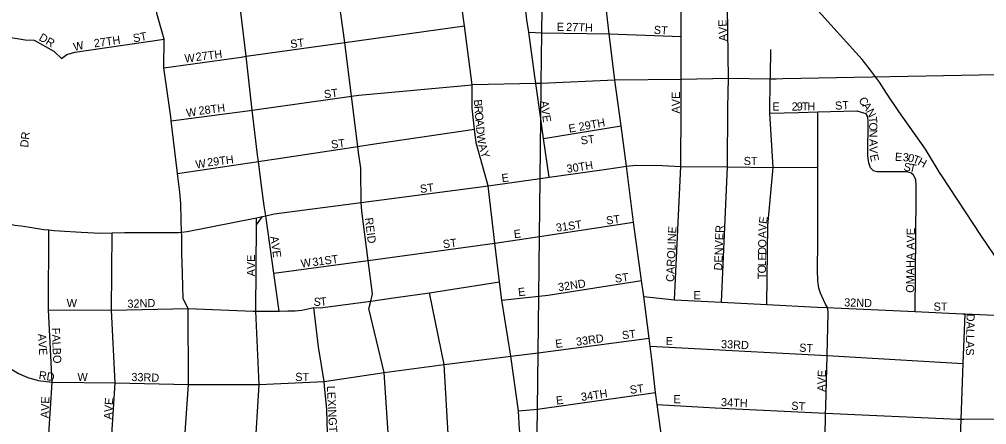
# Model space of a CAD drawing. Extents: x 1857828 to 2277390, y 930619 to 1324581.
# Drawn here: x 2057609 to 2063550, y 1253131 to 1255617 of the extents above; entities that cross this region are included whole.
import ezdxf

# ---------------------------------------------------------------- set-up
doc = ezdxf.new("R2010")
doc.units = 0
for name, color, linetype in [('GM_X_City_Street', 7, 'Continuous'), ('GM_X_City_Street_Text', 7, 'Continuous'), ('GM_X_Rail_Line', 7, 'Continuous'), ('GM_X_State_Route', 7, 'Continuous'), ('GM_X_Township', 7, 'Continuous')]:
    doc.layers.add(name, color=color, linetype=linetype)

msp = doc.modelspace()

# ---------------------------------------------------------------- linework, layer by layer
at = {"layer": 'GM_X_City_Street'}
for points in [[(2058539, 1255019.9), (2058496.6, 1255319.4), (2058499.1, 1255494.6), (2058454.1, 1255652.4), (2058432.3, 1255843.4), (2058399.7, 1256128.6), (2058389.9, 1256207.9), (2058368.7, 1256379.9), (2058341.3, 1256585.1), (2058331.7, 1256657.3), (2058318.1, 1256749.8), (2058286.5, 1256961.5), (2058279.1, 1257011.1), (2058234.2, 1257335.2), (2058224.6, 1257405.1), (2058190.3, 1257657.4), (2058099.8, 1258323.5), (2058024.2, 1258880.5)], [(2059757.7, 1253849.1), (2059767.8, 1253889.4), (2059778.7, 1253933.4), (2059751.9, 1254138.8), (2059712.6, 1254439.9), (2059709.1, 1254494.4), (2059708.9, 1254498.2), (2059709.1, 1254550.5), (2059707.4, 1254632.8), (2059705.8, 1254705.1), (2059692.1, 1254799.6), (2059687.4, 1254837.8), (2059649.5, 1255145), (2059608.7, 1255475.2), (2059561, 1255814.5), (2059513.4, 1256153.2), (2059495.7, 1256279.1), (2059434, 1256732.5), (2059381.7, 1257115.6), (2059381, 1257121.4), (2059321.9, 1257478.7)], [(2061266.7, 1255243.4), (2061231, 1255528.4), (2061207.8, 1255740.5), (2061195.1, 1255835.2), (2061186.9, 1255904.6), (2061176.5, 1255959.3), (2061145.3, 1256064.7), (2061109, 1256175.1), (2060982.5, 1256583), (2060901.3, 1256849.5), (2060871, 1256950.4), (2060855, 1256991.8), (2060850.6, 1257005.7)], [(2060862.8, 1254648.5), (2060829.2, 1254885.7), (2060812.2, 1255006.4), (2060781.5, 1255222.9), (2060775.4, 1255266.2), (2060737.6, 1255537.7), (2060727, 1255613.6), (2060701.1, 1255837.6), (2060696.8, 1255874.6), (2060656.4, 1256169.7), (2060616.2, 1256454.9), (2060561.9, 1256885.2)], [(2059205.7, 1253826.9), (2059172.5, 1254060.4), (2059122.4, 1254412.4), (2059113.9, 1254472.4), (2059094.2, 1254612.8), (2059077.2, 1254746.1), (2059072.2, 1254785.3), (2059040.1, 1255060.6), (2059001.8, 1255390.2), (2058962.4, 1255728.3), (2058940.9, 1255912.9), (2058922.3, 1256072.7), (2058898.4, 1256277.4), (2058854.5, 1256654.3)], [(2061632.3, 1253896.5), (2061671.9, 1254714.8), (2061674.2, 1255073.2), (2061674.6, 1255247.1), (2061674.4, 1255512.2), (2061675.7, 1255822.1), (2061683.2, 1256157.9), (2061685.3, 1256244.1)], [(2061922.6, 1253882), (2061959.7, 1254712.9), (2061960.3, 1255076.5), (2061964.5, 1255253.3), (2061953.4, 1256132.7)], [(2056790.2, 1255841.2), (2056794.2, 1255772.9), (2056804.3, 1255728.7), (2056826.4, 1255676.5), (2056850.5, 1255622.3), (2056878.6, 1255584.1), (2056920.7, 1255547.9), (2056970.8, 1255523.8), (2057047, 1255509.7), (2057105.8, 1255503.8), (2057127.2, 1255501.6), (2057263.5, 1255501.5), (2057377.7, 1255503.5), (2057477.9, 1255505.4), (2057542.1, 1255507.4), (2057584.2, 1255501.3), (2057644.3, 1255491.2), (2057701.2, 1255489.6), (2057820.2, 1255421), (2057867.5, 1255377.4)], [(2058971.3, 1255385.9), (2058971.3, 1255385.9), (2059001.8, 1255390.2), (2059608.7, 1255475.2), (2060342.6, 1255578.1)], [(2060737.6, 1255537.7), (2060818.4, 1255535.3), (2061231, 1255528.4), (2061674.4, 1255512.2)], [(2057867.5, 1255377.4), (2057901.2, 1255400.5), (2057949.5, 1255415.2), (2058033.8, 1255428.2), (2058499.1, 1255494.6)], [(2062221.8, 1255264.7), (2062221.9, 1255269.8), (2062224.5, 1255431.9)], [(2058496.6, 1255319.4), (2058971.3, 1255385.9)], [(2061602.9, 1252413.6), (2061617.9, 1252502.3), (2061619.2, 1252550.4), (2061608.8, 1252649.4), (2061584.1, 1252817.3), (2061572.8, 1252911.9), (2061526.8, 1253254.4), (2061516.9, 1253328.8), (2061495.5, 1253514), (2061483, 1253611.5), (2061477, 1253662.2), (2061444.5, 1253917.7), (2061429.6, 1254015.7), (2061381.9, 1254372.8), (2061338.6, 1254716.1), (2061305, 1254963.5), (2061266.7, 1255243.4)], [(2062199.3, 1253868.2), (2062207.3, 1254351.7), (2062238.7, 1254708.2), (2062218.3, 1255042.6), (2062221.6, 1255250.1), (2062221.8, 1255264.7)], [(2058542.4, 1254994.5), (2059011.1, 1255056.5), (2059040.1, 1255060.6), (2059649.5, 1255145), (2059693.6, 1255151.2), (2060390.2, 1255215.6)], [(2060781.7, 1252389.9), (2060752.2, 1252639.4), (2060709.5, 1252949), (2060681.7, 1253100.6), (2060675.3, 1253216), (2060628.1, 1253550.8), (2060571.8, 1253895.2), (2060559.3, 1254006.4), (2060530.1, 1254244.8), (2060488.1, 1254596.2), (2060414.9, 1254860.2), (2060405.5, 1254943.4), (2060390.8, 1255073.2), (2060390.2, 1255215.6)], [(2062218.3, 1255042.6), (2062395.2, 1255046.3), (2062513.3, 1255049.8), (2062591.6, 1255052.1), (2062753.9, 1255056.1), (2062808.1, 1255039.9)], [(2058606.7, 1254280.5), (2058606.7, 1254280.7), (2058606.6, 1254291.5), (2058605.8, 1254311.7), (2058603, 1254389.9), (2058601.4, 1254488.4), (2058595.7, 1254556.7), (2058580.4, 1254672.5), (2058578.2, 1254689.4), (2058542.4, 1254994.5), (2058541.4, 1255002.9), (2058539.9, 1255013.4), (2058539, 1255019.9)], [(2062561.5, 1253870.6), (2062548.4, 1253895.7), (2062530.3, 1253937.9), (2062520.3, 1253968), (2062514.2, 1254012.2), (2062512.2, 1254080.5), (2062514.1, 1254253.1), (2062513.6, 1254710.9), (2062513.3, 1255049.8)], [(2062836.4, 1254706.6), (2062826.4, 1254736.8), (2062820.3, 1254779), (2062822.2, 1254997.8), (2062818.1, 1255023.9), (2062808.1, 1255039.9)], [(2059077.2, 1254746.1), (2059102.8, 1254749.9), (2059186.4, 1254762.3), (2059687.4, 1254837.8), (2059764.5, 1254849.4), (2060405.5, 1254943.4)], [(2060829.2, 1254885.7), (2061305, 1254963.5)], [(2058580.4, 1254672.5), (2059077.2, 1254746.1)], [(2060488.1, 1254596.2), (2060807.9, 1254640.8), (2060862.8, 1254648.5), (2061200.8, 1254695.7), (2061284.8, 1254709.1), (2061338.6, 1254716.1), (2061396.5, 1254722.9), (2061559.6, 1254721.6), (2061671.9, 1254714.8), (2061959.7, 1254712.9), (2062238.7, 1254708.2), (2062513.6, 1254710.9)], [(2062836.4, 1254706.6), (2062852.4, 1254690.6), (2062878.5, 1254684.5), (2063058.9, 1254684.4), (2063087, 1254676.4), (2063099, 1254666.3)], [(2063111.3, 1253824.9), (2063117.2, 1254529.8), (2063117.1, 1254600), (2063115.1, 1254634.2), (2063099, 1254666.3)], [(2057855.9, 1254319.9), (2057988.7, 1254311), (2058109.1, 1254306.3), (2058179.3, 1254307.9), (2058257.5, 1254309.5), (2058586.6, 1254309.7), (2058605.8, 1254311.7), (2058640.8, 1254315.4), (2059066, 1254399.1), (2059102, 1254407.6), (2059122.4, 1254412.4), (2059174.9, 1254424.9), (2059709.1, 1254494.4), (2060488.1, 1254596.2)], [(2054833.4, 1254402.9), (2055158.3, 1254384.9), (2055404.9, 1254381.8), (2055485.3, 1254380.7), (2055617.1, 1254378.8), (2055827.5, 1254394.8), (2056163.3, 1254390.7), (2056491.1, 1254390.7), (2056833, 1254384.7), (2057100, 1254380.6), (2057164.7, 1254378.6), (2057465.3, 1254360), (2057537.5, 1254359.8), (2057573.3, 1254356.3), (2057581.6, 1254355.5), (2057619.7, 1254351.3), (2057673.9, 1254342.9), (2057760.1, 1254328.4), (2057790.1, 1254325.4), (2057824.2, 1254322), (2057855.9, 1254319.9)], [(2059055.2, 1252943.8), (2059082.6, 1253377.2), (2059062, 1253826.9), (2059066.2, 1254356.7), (2059066, 1254399.1)], [(2059066.2, 1254356.7), (2059102, 1254407.6)], [(2060530.1, 1254244.8), (2060803.8, 1254285.9), (2061381.9, 1254372.8)], [(2057810.1, 1253391.4), (2057788.7, 1253836.1), (2057790.1, 1254325.4)], [(2058161.4, 1252250.5), (2058163.1, 1252442.9), (2058167.1, 1252909.6), (2058198.5, 1253387.3), (2058175.2, 1253833.3), (2058179.3, 1254307.9)], [(2058647.6, 1253385.4), (2058645.6, 1253842.5), (2058614.9, 1253903.8), (2058611.6, 1254058.4), (2058608.1, 1254183), (2058606.7, 1254280.5)], [(2059172.5, 1254060.4), (2059751.9, 1254138.8), (2060530.1, 1254244.8)], [(2057788.7, 1253836.1), (2058175.2, 1253833.3), (2058645.6, 1253842.5), (2059045.9, 1253827), (2059062, 1253826.9), (2059192.4, 1253826.2), (2059205.7, 1253826.9), (2059258.6, 1253829.8), (2059302.8, 1253829.6), (2059344.9, 1253833.4), (2059418.4, 1253850.6), (2059457.3, 1253846.8), (2059767.8, 1253889.4), (2059921, 1253910.5), (2060127.9, 1253939.4), (2060559.3, 1254006.4)], [(2060571.8, 1253895.2), (2060799.5, 1253919), (2060856.6, 1253925), (2061429.6, 1254015.7)], [(2060297.1, 1252631.6), (2060244.5, 1253037.7), (2060219.5, 1253500.6), (2060127.9, 1253939.4)], [(2061444.5, 1253917.7), (2061632.3, 1253896.5), (2061922.6, 1253882), (2062199.3, 1253868.2), (2062509.6, 1253852.7), (2062564.4, 1253850)], [(2062562.5, 1253241.2), (2062570.2, 1253555.4), (2062576.5, 1253815.4), (2062574.5, 1253845.5), (2062572.4, 1253849.6), (2062567.4, 1253859.2), (2062561.5, 1253870.6)], [(2059483.6, 1253368.9), (2059481.1, 1253395.4), (2059446.7, 1253607.8), (2059418.4, 1253850.6)], [(2059934.3, 1252595.8), (2059930.6, 1252631.4), (2059925.8, 1252677.1), (2059880.6, 1252988.2), (2059849.3, 1253450), (2059756.2, 1253843.1), (2059757.6, 1253848.4), (2059757.7, 1253849.1)], [(2062564.4, 1253850), (2062572.4, 1253849.6), (2062614.6, 1253847.5), (2063111.3, 1253824.9), (2063401.5, 1253811.7), (2063418.6, 1253810.9), (2063461.3, 1253809)], [(2063395.6, 1252450.1), (2063393.2, 1252470.9), (2063373.2, 1252640.3), (2063381.3, 1252830.9), (2063383, 1252873.2), (2063394.1, 1253164.3), (2063407, 1253505.4), (2063418.6, 1253810.9)], [(2063461.3, 1253809), (2063600.8, 1253802.6), (2063656.9, 1253796.5), (2063689, 1253790.5), (2063715.1, 1253780.5)], [(2056483, 1253690.8), (2056824.5, 1253688.8), (2056848.5, 1253690.1), (2057019.1, 1253688.7), (2057121.5, 1253683.8), (2057139.1, 1253682.2), (2057169.6, 1253679.4), (2057235.7, 1253662.8), (2057285.8, 1253644.3), (2057343.8, 1253617.7), (2057403.4, 1253595.7), (2057473.5, 1253541.9), (2057551.6, 1253477.3), (2057603.6, 1253444.8), (2057662.4, 1253419.7), (2057725.1, 1253401.5), (2057810.1, 1253391.4)], [(2060628.1, 1253550.8), (2060795.5, 1253572.4), (2061477, 1253662.2)], [(2061483, 1253611.5), (2062570.2, 1253555.4), (2063407, 1253505.4)], [(2058650.8, 1253377.2), (2059082.6, 1253377.2), (2059481.1, 1253395.4), (2059849.3, 1253450), (2060219.5, 1253500.6), (2060628.1, 1253550.8)], [(2057777.7, 1252450.4), (2057780.7, 1252914.2), (2057810.1, 1253391.4)], [(2057810.1, 1253391.4), (2058198.5, 1253387.3), (2058647.6, 1253377.2), (2058650.8, 1253377.2)], [(2058614.3, 1252324.9), (2058614.4, 1252434.2), (2058615.1, 1252904.3), (2058647.6, 1253377.2), (2058647.6, 1253385.4)], [(2059540.1, 1252631.8), (2059506.8, 1252937.5), (2059497.3, 1253223.4), (2059483.6, 1253368.9)], [(2060675.3, 1253216), (2060791.4, 1253226.6), (2061516.9, 1253328.8)], [(2061526.8, 1253254.4), (2061883.4, 1253233.6), (2062561.6, 1253202.4), (2063373.1, 1253165), (2063388.8, 1253164.3), (2063394.1, 1253164.3), (2063410.4, 1253164.4)], [(2062543.9, 1252455.5), (2062553.2, 1252847.7), (2062553.6, 1252861.4), (2062561, 1253176.9), (2062561.6, 1253202.4), (2062562.4, 1253234.5), (2062562.5, 1253241.2)], [(2063410.4, 1253164.4), (2063697, 1253166), (2063707.5, 1253166.1), (2063986.3, 1253152.3), (2064160.5, 1253143.7)]]:
    msp.add_lwpolyline(points, dxfattribs=at)
at = {"layer": 'GM_X_Rail_Line'}
for points in [[(2063265.4, 1254672.5), (2063174.6, 1254821.5), (2063010.1, 1255051), (2062935.5, 1255164.2), (2062891.4, 1255232.2), (2062837.8, 1255304.9), (2062784.8, 1255370.5), (2062650.7, 1255520.1), (2062535.6, 1255645.8), (2062410.5, 1255785.9), (2062343.7, 1255859.2), (2062293.6, 1255915.8), (2062232.8, 1255986.8), (2062194.7, 1256037.4), (2062155.4, 1256094.6), (2062110.1, 1256162.6), (2062028.4, 1256282.4), (2061959.3, 1256386.1), (2061921.1, 1256444.5), (2061871.7, 1256533.3), (2061835.3, 1256610.8), (2061785.8, 1256710.9), (2061722.6, 1256842)], [(2063275, 1254657.9), (2063265.4, 1254672.5)], [(2063764.3, 1253926.2), (2063514.6, 1254293.5), (2063275, 1254657.9)]]:
    msp.add_lwpolyline(points, dxfattribs=at)
at = {"layer": 'GM_X_State_Route'}
for points in [[(2060390.2, 1255215.6), (2060342.6, 1255578.1), (2060321.2, 1255740.7)], [(2062258.5, 1255250.8), (2062221.6, 1255250.1), (2061964.5, 1255253.3), (2061674.6, 1255247.1), (2061266.7, 1255243.4), (2060814.7, 1255223.6), (2060781.5, 1255222.9), (2060390.2, 1255215.6)], [(2063615.7, 1255276.3), (2062299.2, 1255251.5), (2062258.5, 1255250.8)]]:
    msp.add_lwpolyline(points, dxfattribs=at)
at = {"layer": 'GM_X_Township'}
msp.add_lwpolyline([(2063742.6, 1245432.9), (2062992.5, 1245435.2), (2062629.5, 1245427.9), (2062215.5, 1245434.4), (2061027.1, 1245412.9), (2060681.7, 1245409), (2060725.2, 1247912), (2060746.7, 1250524.8), (2060755.7, 1251232.5), (2060764.1, 1251893.9), (2060781.7, 1252389.9), (2060788.2, 1252946.7), (2060791.4, 1253226.6), (2060795.5, 1253572.4), (2060799.5, 1253919), (2060803.8, 1254285.9), (2060807.9, 1254640.8), (2060812.2, 1255006.4), (2060814.7, 1255223.6), (2060818.3, 1255535.3), (2060821.8, 1255836.1)], dxfattribs=at)

# ---------------------------------------------------------------- texts
at = {"layer": 'GM_X_City_Street_Text'}
for s, rotation, p in [('E', 0.00001, (2060909.9, 1255546.1)), ('27TH', 358.21116, (2060967.4, 1255546.1)), ('AVE', 91.97391, (2061956.5, 1255483.6)), ('DR', 329.52659, (2057724.7, 1255492)), ('ST', 10.61223, (2058312.2, 1255475.5)), ('ST', 356.39815, (2061504.5, 1255528.5)), ('W', 12.08836, (2057946.8, 1255422.7)), ('27TH', 8.13593, (2058070.6, 1255444.8)), ('ST', 7.12165, (2059276.4, 1255440.4)), ('27TH', 7.12165, (2058695.6, 1255361.2)), ('W', 4.39742, (2058625.6, 1255352.5)), ('ST', 7.12165, (2059483.2, 1255132.4)), ('AVE', 90, (2061666.1, 1255039.5)), ('B', 274.84032, (2060400.1, 1255123.8)), ('A', 277.03286, (2060809.3, 1255115.3)), ('ST', 3.57378, (2062620.9, 1255062.1)), ('C', 305.1114, (2062761.1, 1255119.8)), ('W', 8.74111, (2058638.1, 1255018)), ('28TH', 7.13426, (2058713.2, 1255031.2)), ('R', 274.81611, (2060403.4, 1255084.4)), ('V', 277.01117, (2060814.7, 1255071.7)), ('E', 0.00001, (2062234.3, 1255057.7)), ('2', 0.24979, (2062353.2, 1255057.7)), ('9', 0.28877, (2062384, 1255057.8)), ('T', 0.29355, (2062414.8, 1255057.9)), ('H', 0.26232, (2062450, 1255058.1)), ('A', 305.14678, (2062783.9, 1255087.4)), ('N', 296.31093, (2062808.2, 1255053.2)), ('O', 274.83643, (2060406.8, 1255044.9)), ('A', 274.82396, (2060410.5, 1255001.1)), ('E', 279.61852, (2060820.4, 1255025.5)), ('E 29TH', 10.2996, (2060987.4, 1254921.1)), ('T', 274.18293, (2062826.4, 1255018.6)), ('D', 274.83643, (2060414.2, 1254957.3)), ('O', 270.58999, (2062828.9, 1254984.4)), ('N', 270.56814, (2062829.4, 1254940.4)), ('DR', 83.99577, (2057663.2, 1254829.1)), ('ST', 7.12165, (2059527.2, 1254824.4)), ('W', 277.37318, (2060418.1, 1254911)), ('ST', 7.12165, (2061060.2, 1254849)), ('A', 270.58999, (2062829.9, 1254883.1)), ('A', 287.35174, (2060427.5, 1254845)), ('Y', 287.82191, (2060440.8, 1254802.6)), ('V', 270.56814, (2062830.4, 1254839.1)), ('W', 8.74111, (2058695.3, 1254701.2)), ('29TH', 7.13426, (2058766, 1254714.4)), ('ST', 0.00001, (2062058.3, 1254723.3)), ('E', 282.88359, (2062832.2, 1254783.5)), ('E', 356.88382, (2062986, 1254749.7)), ('3', 356.88137, (2063034.4, 1254747)), ('0', 347.85727, (2063063.1, 1254745.6)), ('T', 339.39599, (2063091.3, 1254739.7)), ('H', 331.52905, (2063122.6, 1254728.1)), ('30TH', 8.87545, (2060974.5, 1254674.8)), ('S', 350.28166, (2063037.3, 1254690.3)), ('T', 347.32895, (2063071.3, 1254684.4)), ('E', 7.11829, (2060574.4, 1254617.6)), ('ST', 7.12165, (2060072.8, 1254551.6)), ('REID', 277.12839, (2059731.2, 1254398.2)), ('ST', 7.14687, (2061216.7, 1254358)), ('E', 82.35298, (2062200.2, 1254360.2)), ('31ST', 7.84923, (2060908.6, 1254314)), ('CAROLINE', 87.54418, (2061630.9, 1254005.9)), ('DENVER', 87.9557, (2061925.7, 1254076.2)), ('V', 87.22273, (2062198.2, 1254317.4)), ('AVE', 278.13339, (2059150.4, 1254284)), ('E', 7.12165, (2060649.2, 1254274.4)), ('A', 89.19343, (2062197.6, 1254273.9)), ('OMAHA AVE', 89.3157, (2063104.9, 1253939.6)), ('ST', 7.12165, (2060213.6, 1254212.8)), ('O', 89.19343, (2062196.8, 1254216.7)), ('AVE', 90, (2059056.9, 1254040.7)), ('31ST', 7.60419, (2059412.7, 1254102.8)), ('E', 89.19107, (2062195.7, 1254137.5)), ('D', 89.19152, (2062196.2, 1254172.7)), ('W', 8.74111, (2059342.1, 1254094)), ('O', 89.19343, (2062194.6, 1254058.4)), ('L', 89.19107, (2062195.2, 1254102.3)), ('ST', 7.12165, (2061269.6, 1254001.6)), ('T', 89.20731, (2062194.1, 1254023.2)), ('32ND', 8.61074, (2060921.7, 1253948.8)), ('E', 7.12165, (2060675.6, 1253918)), ('E', 0.00001, (2061750.3, 1253900.5)), ('W', 0.00001, (2057900.3, 1253852.1)), ('32ND', 1.68374, (2058274, 1253847.7)), ('S', 357.10349, (2059415.5, 1253860.8)), ('T', 6.74746, (2059459.9, 1253859.3)), ('32ND', 358.31626, (2062674.6, 1253856.5)), ('ST', 0.00001, (2063224.3, 1253830.1)), ('DALLAS', 268.93968, (2063427.3, 1253811.7)), ('AVE', 273.94312, (2057722.7, 1253687.8)), ('FALBO', 272.48833, (2057808.5, 1253724.3)), ('33RD', 7.94857, (2061031.8, 1253614.4)), ('ST', 7.12165, (2061313.6, 1253654)), ('E', 7.12165, (2060904.4, 1253601.2)), ('E', 0.00001, (2061578.7, 1253618.9)), ('33RD', 357.33841, (2061918, 1253601.3)), ('ST', 356.42537, (2062397.7, 1253579.3)), ('RD', 351.03269, (2057725.8, 1253411.9)), ('W', 0.00001, (2057966.3, 1253398.9)), ('33RD', 358.2653, (2058296.6, 1253398.9)), ('ST', 0.00001, (2059303.9, 1253398.9)), ('AVE', 88.02609, (2062559.3, 1253332.6)), ('LEXINGTON', 272.86051, (2059498.1, 1253368.2)), ('34TH', 8.32107, (2061062.6, 1253275.6)), ('ST', 7.14855, (2061361.9, 1253319.6)), ('AVE', 88.02609, (2057789.7, 1253169.8)), ('AVE', 86.05688, (2058176.9, 1253161.3)), ('E', 7.12165, (2060908.8, 1253253.6)), ('E', 0.00001, (2061627.1, 1253262.5)), ('34TH', 357.27517, (2061918, 1253244.9)), ('ST', 356.42622, (2062349.3, 1253222.9))]:
    msp.add_text(s, height=50, rotation=rotation, dxfattribs=at).set_placement(p)

doc.saveas('drawing.dxf')
